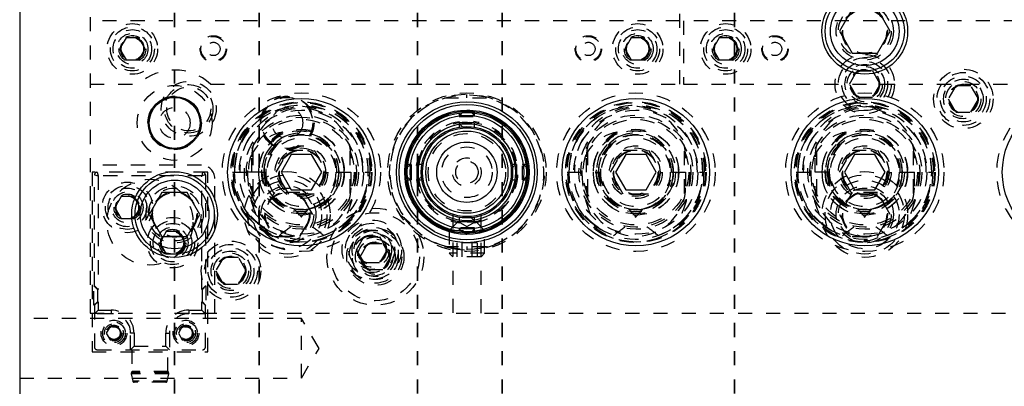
# Model space of a CAD drawing. Header units: inches. Extents: x 1880 to 2363, y -453 to -54.
# Tile 501 of 656: x 1897.68 to 1904.67, y -124.73 to -122.13. Entities that reach past the tile are written whole.
import ezdxf

# ---------------------------------------------------------------- set-up
doc = ezdxf.new("R2010")
doc.units = ezdxf.units.IN
doc.header["$LTSCALE"] = 0.5
doc.header["$MEASUREMENT"] = 0
doc.linetypes.add('HIDDEN', pattern=[0.225, 0.15, -0.075])
doc.linetypes.add('PHANTOM', pattern=[0.25, 0.125, -0.025, 0.025, -0.025, 0.025, -0.025])
doc.layers.add('SID-M-H', color=4, linetype='HIDDEN')
doc.layers.add('SID-M-S', color=105, linetype='Continuous')

msp = doc.modelspace()

# ---------------------------------------------------------------- linework, layer by layer
at = {"color": 7, "linetype": 'PHANTOM', "lineweight": 35}
for p, q in [((1898.77767, -112.27932), (1898.77767, -129.63932)), ((1899.37767, -112.27932), (1899.37767, -129.63932)), ((1900.50267, -112.27932), (1900.50267, -129.63932)), ((1901.10267, -112.27932), (1901.10267, -129.63932)), ((1902.75267, -112.27932), (1902.75267, -129.63932))]:
    msp.add_line(p, q, dxfattribs=at)
at = {"layer": 'SID-M-H'}
for p, q in [((1898.17767, -117.70932), (1898.17767, -124.20932)), ((1902.36517, -122.58432), (1902.36517, -119.33432)), ((1902.39017, -119.33432), (1902.39017, -122.58432)), ((1902.36517, -122.13442), (1898.17767, -122.13442)), ((1905.96517, -122.13442), (1902.39017, -122.13442)), ((1898.43256, -122.25619), (1898.38746, -122.33432)), ((1898.52277, -122.25619), (1898.43256, -122.25619)), ((1898.56788, -122.33432), (1898.52277, -122.25619)), ((1902.02006, -122.25619), (1901.97496, -122.33432)), ((1902.11027, -122.25619), (1902.02006, -122.25619)), ((1902.15538, -122.33432), (1902.11027, -122.25619)), ((1902.64506, -122.25619), (1902.59996, -122.33432)), ((1902.73527, -122.25619), (1902.64506, -122.25619)), ((1902.78038, -122.33432), (1902.73527, -122.25619)), ((1898.38746, -122.33432), (1898.43256, -122.41244)), ((1898.52277, -122.41244), (1898.56788, -122.33432)), ((1901.97496, -122.33432), (1902.02006, -122.41244)), ((1902.11027, -122.41244), (1902.15538, -122.33432)), ((1902.59996, -122.33432), (1902.64506, -122.41244)), ((1902.73527, -122.41244), (1902.78038, -122.33432)), ((1898.43256, -122.41244), (1898.52277, -122.41244)), ((1902.02006, -122.41244), (1902.11027, -122.41244)), ((1902.64506, -122.41244), (1902.73527, -122.41244)), ((1903.56941, -122.58432), (1903.62354, -122.49057)), ((1903.62354, -122.49057), (1903.73179, -122.49057)), ((1903.73179, -122.49057), (1903.78592, -122.58432)), ((1898.17767, -122.58432), (1898.52272, -122.58432)), ((1899.03262, -122.58432), (1902.36517, -122.58432)), ((1902.39017, -122.58432), (1905.96517, -122.58432)), ((1903.62354, -122.67807), (1903.56941, -122.58432)), ((1903.78592, -122.58432), (1903.73179, -122.67807)), ((1904.32354, -122.59557), (1904.26941, -122.68932)), ((1904.43179, -122.59557), (1904.32354, -122.59557)), ((1904.48592, -122.68932), (1904.43179, -122.59557)), ((1900.69304, -122.68176), (1901.0123, -122.68176)), ((1900.85267, -122.68176), (1900.85267, -122.65813)), ((1903.73179, -122.67807), (1903.62354, -122.67807)), ((1904.26941, -122.68932), (1904.32354, -122.78307)), ((1904.43179, -122.78307), (1904.48592, -122.68932)), ((1900.8063, -122.79873), (1900.79754, -122.81412)), ((1900.79755, -122.78969), (1900.79755, -122.8141)), ((1900.79755, -122.8141), (1900.90778, -122.8141)), ((1900.81797, -122.78751), (1900.8063, -122.79873)), ((1900.899, -122.79869), (1900.88736, -122.78751)), ((1900.90777, -122.81407), (1900.899, -122.79869)), ((1900.90778, -122.8141), (1900.90778, -122.78969)), ((1904.32354, -122.78307), (1904.43179, -122.78307)), ((1900.79755, -122.8565), (1900.79755, -122.88948)), ((1900.90778, -122.88948), (1900.90778, -122.8565)), ((1899.33392, -123.05945), (1899.33392, -123.35919)), ((1899.49753, -123.20932), (1899.5876, -123.05332)), ((1899.5876, -123.05332), (1899.76773, -123.05332)), ((1899.76773, -123.05332), (1899.8578, -123.20932)), ((1900.02142, -123.05945), (1900.02142, -123.35919)), ((1901.70892, -123.05945), (1901.70892, -123.35919)), ((1901.87253, -123.20932), (1901.9626, -123.05332)), ((1901.9626, -123.05332), (1902.14273, -123.05332)), ((1902.14273, -123.05332), (1902.2328, -123.20932)), ((1902.39642, -123.05945), (1902.39642, -123.35919)), ((1903.33392, -123.05945), (1903.33392, -123.35919)), ((1903.49753, -123.20932), (1903.5876, -123.05332)), ((1903.5876, -123.05332), (1903.76773, -123.05332)), ((1903.76773, -123.05332), (1903.8578, -123.20932)), ((1904.02142, -123.05945), (1904.02142, -123.35919)), ((1898.96767, -123.15932), (1898.17767, -123.15932)), ((1899.32417, -123.10932), (1899.32417, -123.30932)), ((1900.03117, -123.30932), (1900.03117, -123.10932)), ((1900.44204, -123.16298), (1900.43086, -123.17462)), ((1900.45745, -123.1542), (1900.43304, -123.1542)), ((1900.45741, -123.15421), (1900.44204, -123.16298)), ((1900.53283, -123.1542), (1900.49985, -123.1542)), ((1901.20548, -123.1542), (1901.1725, -123.1542)), ((1901.26326, -123.16295), (1901.24787, -123.15419)), ((1901.27229, -123.1542), (1901.24788, -123.1542)), ((1901.27447, -123.17462), (1901.26326, -123.16295)), ((1901.69917, -123.10932), (1901.69917, -123.30932)), ((1902.40617, -123.30932), (1902.40617, -123.10932)), ((1903.32417, -123.10932), (1903.32417, -123.30932)), ((1904.03117, -123.30932), (1904.03117, -123.10932)), ((1898.19267, -123.20932), (1898.19267, -124.48432)), ((1899.01267, -123.20932), (1898.19267, -123.20932)), ((1898.20892, -123.229), (1898.23392, -123.23432)), ((1898.20892, -124.0161), (1898.20892, -123.229)), ((1898.2286, -123.20932), (1898.23392, -123.23432)), ((1898.23392, -123.23432), (1898.23392, -124.0411)), ((1898.97132, -123.23432), (1898.23392, -123.23432)), ((1898.97663, -123.20932), (1898.97132, -123.23432)), ((1898.99632, -123.229), (1898.97132, -123.23432)), ((1898.97132, -124.0414), (1898.97132, -123.23432)), ((1898.99632, -123.229), (1898.99632, -124.0164)), ((1899.01267, -124.48432), (1899.01267, -123.20932)), ((1899.18963, -123.20932), (1899.4257, -123.20932)), ((1899.20124, -123.31777), (1899.19506, -123.20932)), ((1899.20298, -123.22652), (1899.20267, -123.20932)), ((1899.20925, -123.28811), (1899.20298, -123.22652)), ((1899.39781, -123.20932), (1899.29387, -123.20932)), ((1899.42028, -123.20932), (1899.42751, -123.29676)), ((1899.5876, -123.36532), (1899.49753, -123.20932)), ((1899.8578, -123.20932), (1899.76773, -123.36532)), ((1899.92963, -123.20932), (1900.1657, -123.20932)), ((1900.16028, -123.20932), (1900.15409, -123.31777)), ((1900.43086, -123.24401), (1900.44208, -123.25569)), ((1901.26328, -123.25566), (1901.27447, -123.24401)), ((1901.56463, -123.20932), (1901.8007, -123.20932)), ((1901.57624, -123.31777), (1901.57006, -123.20932)), ((1901.57798, -123.22652), (1901.57767, -123.20932)), ((1901.58425, -123.28811), (1901.57798, -123.22652)), ((1901.79528, -123.20932), (1901.80251, -123.29676)), ((1901.9626, -123.36532), (1901.87253, -123.20932)), ((1902.2328, -123.20932), (1902.14273, -123.36532)), ((1902.30463, -123.20932), (1902.5407, -123.20932)), ((1902.53528, -123.20932), (1902.52909, -123.31777)), ((1903.18963, -123.20932), (1903.37391, -123.20932)), ((1903.20124, -123.31777), (1903.19506, -123.20932)), ((1903.20298, -123.22652), (1903.20267, -123.20932)), ((1903.20925, -123.28811), (1903.20298, -123.22652)), ((1903.4257, -123.20932), (1903.29387, -123.20932)), ((1903.42028, -123.20932), (1903.42751, -123.29676)), ((1903.5876, -123.36532), (1903.49753, -123.20932)), ((1903.8578, -123.20932), (1903.76773, -123.36532)), ((1903.92963, -123.20932), (1904.1657, -123.20932)), ((1904.16028, -123.20932), (1904.15409, -123.31777)), ((1899.06267, -124.20932), (1899.06267, -123.25432)), ((1900.43304, -123.26443), (1900.45745, -123.26443)), ((1900.44208, -123.25569), (1900.45746, -123.26444)), ((1900.49985, -123.26443), (1900.53283, -123.26443)), ((1901.1725, -123.26443), (1901.20548, -123.26443)), ((1901.24788, -123.26443), (1901.27229, -123.26443)), ((1901.2479, -123.26443), (1901.26328, -123.25566)), ((1898.39756, -123.38119), (1898.35246, -123.45932)), ((1898.48777, -123.38119), (1898.39756, -123.38119)), ((1898.53288, -123.45932), (1898.48777, -123.38119)), ((1899.4876, -123.35332), (1899.39753, -123.50932)), ((1899.66773, -123.35332), (1899.4876, -123.35332)), ((1899.76773, -123.36532), (1899.5876, -123.36532)), ((1899.7578, -123.50932), (1899.66773, -123.35332)), ((1902.14273, -123.36532), (1901.9626, -123.36532)), ((1903.5876, -123.35332), (1903.49753, -123.50932)), ((1903.76773, -123.35332), (1903.5876, -123.35332)), ((1903.76773, -123.36532), (1903.5876, -123.36532)), ((1903.8578, -123.50932), (1903.76773, -123.35332)), ((1898.35246, -123.45932), (1898.39756, -123.53744)), ((1898.48777, -123.53744), (1898.53288, -123.45932)), ((1899.39753, -123.50932), (1899.4876, -123.66532)), ((1899.66773, -123.66532), (1899.7578, -123.50932)), ((1900.75217, -123.50819), (1900.75217, -124.20932)), ((1900.95317, -124.20932), (1900.95317, -123.5081)), ((1903.49753, -123.50932), (1903.5876, -123.66532)), ((1903.76773, -123.66532), (1903.8578, -123.50932)), ((1898.39756, -123.53744), (1898.48777, -123.53744)), ((1899.41267, -123.60352), (1899.3826, -123.58155)), ((1900.79017, -123.55932), (1900.72767, -123.62182)), ((1900.79017, -123.55932), (1900.91517, -123.55932)), ((1900.79017, -123.55932), (1900.85267, -123.5954)), ((1900.79755, -123.52915), (1900.79755, -123.56213)), ((1900.85267, -123.5954), (1900.91517, -123.55932)), ((1900.90778, -123.56213), (1900.90778, -123.52915)), ((1900.97767, -123.62182), (1900.91517, -123.55932)), ((1901.78767, -123.60352), (1901.7576, -123.58155)), ((1903.41267, -123.60352), (1903.38168, -123.58082)), ((1898.71756, -123.63119), (1898.67246, -123.70932)), ((1898.80777, -123.63119), (1898.71756, -123.63119)), ((1898.85288, -123.70932), (1898.80777, -123.63119)), ((1899.4876, -123.66532), (1899.66773, -123.66532)), ((1900.06941, -123.75932), (1900.12354, -123.66557)), ((1900.12354, -123.66557), (1900.23179, -123.66557)), ((1900.23179, -123.66557), (1900.28592, -123.75932)), ((1900.72767, -123.62182), (1900.97767, -123.62182)), ((1900.72767, -123.62182), (1900.72767, -123.78482)), ((1900.90778, -123.60453), (1900.79755, -123.60453)), ((1900.79755, -123.60453), (1900.79755, -123.62894)), ((1900.90778, -123.62894), (1900.90778, -123.60453)), ((1900.97767, -123.78482), (1900.97767, -123.62182)), ((1903.5876, -123.66532), (1903.76773, -123.66532)), ((1898.67246, -123.70932), (1898.71756, -123.78744)), ((1898.80777, -123.78744), (1898.85288, -123.70932)), ((1900.09441, -123.80932), (1900.14854, -123.71557)), ((1900.14854, -123.71557), (1900.25679, -123.71557)), ((1900.25679, -123.71557), (1900.31092, -123.80932)), ((1900.92483, -123.71089), (1900.7805, -123.71089)), ((1900.7805, -123.71089), (1900.7805, -123.80932)), ((1900.81658, -123.71089), (1900.81658, -123.80932)), ((1900.88875, -123.71089), (1900.88875, -123.80932)), ((1900.92483, -123.71089), (1900.92483, -123.80932)), ((1898.71756, -123.78744), (1898.80777, -123.78744)), ((1900.12354, -123.85307), (1900.06941, -123.75932)), ((1900.28592, -123.75932), (1900.23179, -123.85307)), ((1900.69304, -123.73687), (1901.0123, -123.73687)), ((1900.69304, -123.73687), (1900.81325, -123.75466)), ((1900.69304, -123.73687), (1900.74242, -123.74936)), ((1900.78317, -123.75213), (1900.70721, -123.73687)), ((1900.97767, -123.78482), (1900.72767, -123.78482)), ((1900.72767, -123.78482), (1900.75217, -123.80932)), ((1900.74242, -123.74936), (1900.7784, -123.75547)), ((1900.7784, -123.75547), (1900.7784, -123.7515)), ((1900.7784, -123.75547), (1900.83498, -123.76021)), ((1900.85267, -123.73687), (1900.85267, -123.7605)), ((1900.95317, -123.80932), (1900.97767, -123.78482)), ((1900.97971, -123.7417), (1901.0123, -123.73687)), ((1899.12354, -123.81557), (1899.06941, -123.90932)), ((1899.23179, -123.81557), (1899.12354, -123.81557)), ((1899.28592, -123.90932), (1899.23179, -123.81557)), ((1900.14854, -123.90307), (1900.09441, -123.80932)), ((1900.23179, -123.85307), (1900.12354, -123.85307)), ((1900.31092, -123.80932), (1900.25679, -123.90307)), ((1900.95317, -123.80932), (1900.75217, -123.80932)), ((1899.06941, -123.90932), (1899.12354, -124.00307)), ((1899.23179, -124.00307), (1899.28592, -123.90932)), ((1900.25679, -123.90307), (1900.14854, -123.90307)), ((1899.12354, -124.00307), (1899.23179, -124.00307)), ((1898.20498, -124.15389), (1898.20498, -124.0161)), ((1898.20498, -124.0161), (1898.22998, -124.0411)), ((1898.20498, -124.0161), (1898.20892, -124.0161)), ((1898.20892, -124.0161), (1898.23392, -124.0411)), ((1898.22998, -124.0411), (1898.22998, -124.12889)), ((1898.23392, -124.0411), (1898.22998, -124.0411)), ((1898.99632, -124.0164), (1898.97132, -124.0414)), ((1898.97525, -124.0414), (1898.97132, -124.0414)), ((1898.97525, -124.0414), (1899.00025, -124.0164)), ((1898.97525, -124.1292), (1898.97525, -124.0414)), ((1898.99632, -124.0164), (1899.00025, -124.0164)), ((1899.00025, -124.0164), (1899.00025, -124.1542)), ((1898.20498, -124.15389), (1898.22998, -124.12889)), ((1898.20892, -124.15389), (1898.20498, -124.15389)), ((1898.20892, -124.15389), (1898.23392, -124.12889)), ((1898.20892, -124.15389), (1898.20892, -124.44947)), ((1898.22998, -124.12889), (1898.23392, -124.12889)), ((1898.23392, -124.12889), (1898.23392, -124.18825)), ((1898.97132, -124.18825), (1898.97132, -124.1292)), ((1898.97132, -124.1292), (1898.99632, -124.1542)), ((1898.97132, -124.1292), (1898.97525, -124.1292)), ((1898.97525, -124.1292), (1899.00025, -124.1542)), ((1899.00025, -124.1542), (1898.99632, -124.1542)), ((1898.99632, -124.44947), (1898.99632, -124.1542)), ((1898.17767, -124.20932), (1909.67767, -124.20932)), ((1898.20892, -124.21325), (1898.23392, -124.18825)), ((1898.32703, -124.21325), (1898.20892, -124.21325)), ((1898.23392, -124.18825), (1898.32703, -124.18825)), ((1898.32703, -124.18825), (1898.32703, -124.21325)), ((1898.87821, -124.18825), (1898.87821, -124.21325)), ((1898.87821, -124.18825), (1898.97132, -124.18825)), ((1898.99632, -124.21325), (1898.87821, -124.21325)), ((1898.97132, -124.18825), (1898.99632, -124.21325)), ((1899.67767, -124.24837), (1897.67767, -124.24837)), ((1899.67767, -124.67027), (1899.67767, -124.24837)), ((1899.80442, -124.45932), (1899.67767, -124.24837)), ((1898.31965, -124.30417), (1898.29258, -124.35105)), ((1898.29258, -124.35105), (1898.31965, -124.39792)), ((1898.37377, -124.30417), (1898.31965, -124.30417)), ((1898.40084, -124.35105), (1898.37377, -124.30417)), ((1898.37377, -124.39792), (1898.40084, -124.35105)), ((1898.46482, -124.46916), (1898.46482, -124.35105)), ((1898.48982, -124.35105), (1898.46482, -124.35105)), ((1898.48982, -124.35105), (1898.48982, -124.44416)), ((1898.71541, -124.35105), (1898.74041, -124.35105)), ((1898.71541, -124.44416), (1898.71541, -124.35105)), ((1898.74041, -124.35105), (1898.74041, -124.46916)), ((1898.83146, -124.30417), (1898.8044, -124.35105)), ((1898.8044, -124.35105), (1898.83146, -124.39792)), ((1898.88559, -124.30417), (1898.83146, -124.30417)), ((1898.91265, -124.35105), (1898.88559, -124.30417)), ((1898.88559, -124.39792), (1898.91265, -124.35105)), ((1898.31965, -124.39792), (1898.37377, -124.39792)), ((1898.83146, -124.39792), (1898.88559, -124.39792)), ((1898.19267, -124.48432), (1899.01267, -124.48432)), ((1898.2286, -124.46916), (1898.97663, -124.46916)), ((1898.48982, -124.44416), (1898.46482, -124.46916)), ((1898.47466, -124.46916), (1898.47466, -124.62314)), ((1898.48982, -124.44416), (1898.71541, -124.44416)), ((1898.71541, -124.44416), (1898.74041, -124.46916)), ((1898.73057, -124.62314), (1898.73057, -124.46916)), ((1899.67767, -124.67027), (1899.80442, -124.45932)), ((1898.73607, -124.6401), (1898.46916, -124.6401)), ((1898.46916, -124.6401), (1898.47997, -124.69146)), ((1898.47245, -124.62935), (1898.47104, -124.63109)), ((1898.7342, -124.63109), (1898.47283, -124.63109)), ((1898.73278, -124.62935), (1898.47423, -124.62935)), ((1898.73057, -124.62314), (1898.47641, -124.62314)), ((1898.72526, -124.69146), (1898.73607, -124.6401)), ((1898.7342, -124.63109), (1898.73278, -124.62935)), ((1897.67767, -124.67027), (1899.67767, -124.67027)), ((1898.72526, -124.69146), (1898.47997, -124.69146)), ((1898.71548, -124.6994), (1898.48976, -124.6994))]:
    msp.add_line(p, q, dxfattribs=at)
for centre, radius in [((1903.67767, -122.20932), 0.203), ((1903.67767, -122.20932), 0.1875), ((1903.67767, -122.20932), 0.16072), ((1903.67767, -122.20932), 0.16045), ((1903.67767, -122.20932), 0.15993), ((1903.67767, -122.20932), 0.15625), ((1898.47767, -122.33432), 0.1795), ((1898.47767, -122.33432), 0.156), ((1898.47767, -122.33432), 0.137), ((1902.06517, -122.33432), 0.1795), ((1902.06517, -122.33432), 0.156), ((1902.06517, -122.33432), 0.137), ((1902.69017, -122.33432), 0.1795), ((1902.69017, -122.33432), 0.156), ((1902.69017, -122.33432), 0.137), ((1898.47767, -122.33432), 0.1105), ((1898.47767, -122.33432), 0.095), ((1898.47767, -122.33432), 0.08397), ((1898.47767, -122.33432), 0.0837), ((1898.47767, -122.33432), 0.08318), ((1898.47767, -122.33432), 0.0795), ((1899.05267, -122.33432), 0.09375), ((1899.05267, -122.33432), 0.0885), ((1901.71517, -122.33432), 0.09375), ((1901.71517, -122.33432), 0.0885), ((1902.06517, -122.33432), 0.1105), ((1902.06517, -122.33432), 0.095), ((1902.06517, -122.33432), 0.08397), ((1902.06517, -122.33432), 0.0837), ((1902.06517, -122.33432), 0.08318), ((1902.06517, -122.33432), 0.0795), ((1902.69017, -122.33432), 0.1105), ((1902.69017, -122.33432), 0.095), ((1902.69017, -122.33432), 0.08397), ((1902.69017, -122.33432), 0.0837), ((1902.69017, -122.33432), 0.08318), ((1902.69017, -122.33432), 0.0795), ((1903.04017, -122.33432), 0.09375), ((1903.04017, -122.33432), 0.0885), ((1899.05267, -122.33432), 0.04775), ((1901.71517, -122.33432), 0.04775), ((1903.04017, -122.33432), 0.04775), ((1903.67767, -122.58432), 0.211), ((1903.67767, -122.58432), 0.1875), ((1903.67767, -122.58432), 0.1625), ((1903.67767, -122.58432), 0.1405), ((1903.67767, -122.58432), 0.125), ((1903.67767, -122.58432), 0.10497), ((1903.67767, -122.58432), 0.1047), ((1903.67767, -122.58432), 0.10418), ((1903.67767, -122.58432), 0.1005), ((1904.37767, -122.68932), 0.211), ((1904.37767, -122.68932), 0.1875), ((1904.37767, -122.68932), 0.1625), ((1898.77767, -122.85932), 0.26565), ((1898.87767, -122.75932), 0.195), ((1898.87767, -122.75932), 0.17188), ((1898.87767, -122.75932), 0.15625), ((1904.37767, -122.68932), 0.1405), ((1904.37767, -122.68932), 0.125), ((1904.37767, -122.68932), 0.10497), ((1904.37767, -122.68932), 0.1047), ((1904.37767, -122.68932), 0.10418), ((1904.37767, -122.68932), 0.1005), ((1898.77767, -122.85932), 0.19), ((1899.67767, -123.20932), 0.5625), ((1899.57767, -122.85932), 0.19), ((1899.57767, -122.85932), 0.1875), ((1899.57767, -122.85932), 0.1805), ((1900.85267, -123.20932), 0.5625), ((1902.05267, -123.20932), 0.5625), ((1903.67767, -123.20932), 0.5625), ((1905.17767, -123.20932), 0.5625), ((1898.77767, -122.85932), 0.1095), ((1899.67767, -123.20932), 0.5), ((1899.67767, -123.20932), 0.495), ((1899.57767, -122.85932), 0.1095), ((1900.85267, -123.20932), 0.47999), ((1900.85267, -123.20932), 0.47999), ((1902.05267, -123.20932), 0.5), ((1902.05267, -123.20932), 0.495), ((1903.67767, -123.20932), 0.5), ((1903.67767, -123.20932), 0.495), ((1899.67767, -123.20932), 0.44062), ((1899.67767, -123.20932), 0.405), ((1899.67767, -123.20932), 0.39062), ((1900.85267, -123.20932), 0.44122), ((1900.85267, -123.20932), 0.4311), ((1902.05267, -123.20932), 0.44062), ((1902.05267, -123.20932), 0.405), ((1902.05267, -123.20932), 0.39062), ((1903.67767, -123.20932), 0.44063), ((1903.67767, -123.20932), 0.405), ((1903.67767, -123.20932), 0.39062), ((1899.67767, -123.20932), 0.375), ((1902.05267, -123.20932), 0.375), ((1903.67767, -123.20932), 0.375), ((1899.67767, -123.20932), 0.3045), ((1899.67767, -123.20932), 0.28125), ((1899.67767, -123.20932), 0.265), ((1899.67767, -123.20932), 0.24375), ((1900.85267, -123.20932), 0.29172), ((1900.85267, -123.20932), 0.275), ((1902.05267, -123.20932), 0.3045), ((1902.05267, -123.20932), 0.28125), ((1902.05267, -123.20932), 0.265), ((1902.05267, -123.20932), 0.24375), ((1903.67767, -123.20932), 0.3045), ((1903.67767, -123.20932), 0.28125), ((1903.67767, -123.20932), 0.265), ((1903.67767, -123.20932), 0.24375), ((1899.67767, -123.20932), 0.1875), ((1900.85267, -123.20932), 0.21418), ((1900.85267, -123.20932), 0.1795), ((1902.05267, -123.20932), 0.1875), ((1903.67767, -123.20932), 0.1875), ((1899.67767, -123.20932), 0.172), ((1899.67767, -123.20932), 0.16072), ((1899.67767, -123.20932), 0.16045), ((1899.67767, -123.20932), 0.15993), ((1899.67767, -123.20932), 0.15625), ((1902.05267, -123.20932), 0.172), ((1902.05267, -123.20932), 0.16072), ((1902.05267, -123.20932), 0.16045), ((1902.05267, -123.20932), 0.15993), ((1902.05267, -123.20932), 0.15625), ((1903.67767, -123.20932), 0.172), ((1903.67767, -123.20932), 0.16072), ((1903.67767, -123.20932), 0.16045), ((1903.67767, -123.20932), 0.15993), ((1903.67767, -123.20932), 0.15625), ((1900.85267, -123.20932), 0.1015), ((1900.85267, -123.20932), 0.0795), ((1899.57767, -123.50932), 0.3045), ((1899.57767, -123.50932), 0.28125), ((1903.67767, -123.50932), 0.3045), ((1903.67767, -123.50932), 0.28125), ((1898.44267, -123.45932), 0.1795), ((1898.44267, -123.45932), 0.156), ((1898.60262, -123.56365), 0.30512), ((1898.77767, -123.50932), 0.203), ((1899.57767, -123.50932), 0.24375), ((1899.57767, -123.50932), 0.203), ((1903.67767, -123.50932), 0.24375), ((1903.67767, -123.50932), 0.203), ((1898.44267, -123.45932), 0.137), ((1898.44267, -123.45932), 0.1105), ((1898.44267, -123.45932), 0.095), ((1898.44267, -123.45932), 0.08397), ((1898.44267, -123.45932), 0.0837), ((1898.44267, -123.45932), 0.08318), ((1898.44267, -123.45932), 0.0795), ((1898.77767, -123.50932), 0.1875), ((1898.77767, -123.50932), 0.16072), ((1898.77767, -123.50932), 0.16045), ((1898.77767, -123.50932), 0.15993), ((1898.77767, -123.50932), 0.15625), ((1899.57767, -123.50932), 0.1875), ((1899.57767, -123.50932), 0.16072), ((1899.57767, -123.50932), 0.16045), ((1899.57767, -123.50932), 0.15993), ((1899.57767, -123.50932), 0.15625), ((1903.67767, -123.50932), 0.1875), ((1903.67767, -123.50932), 0.16072), ((1903.67767, -123.50932), 0.16045), ((1903.67767, -123.50932), 0.15993), ((1903.67767, -123.50932), 0.15625), ((1900.20267, -123.80932), 0.34375), ((1900.20267, -123.80932), 0.3125), ((1898.76267, -123.70932), 0.1795), ((1898.76267, -123.70932), 0.156), ((1898.76267, -123.70932), 0.137), ((1900.17767, -123.75932), 0.211), ((1900.17767, -123.75932), 0.1875), ((1898.76267, -123.70932), 0.1105), ((1898.76267, -123.70932), 0.095), ((1898.76267, -123.70932), 0.08397), ((1898.76267, -123.70932), 0.0837), ((1898.76267, -123.70932), 0.08318), ((1898.76267, -123.70932), 0.0795), ((1900.20267, -123.80932), 0.203), ((1900.17767, -123.75932), 0.1625), ((1900.20267, -123.80932), 0.1875), ((1900.17767, -123.75932), 0.1405), ((1900.20267, -123.80932), 0.1625), ((1900.17767, -123.75932), 0.125), ((1900.17767, -123.75932), 0.10497), ((1900.17767, -123.75932), 0.1047), ((1900.17767, -123.75932), 0.10418), ((1900.17767, -123.75932), 0.1005), ((1899.17767, -123.90932), 0.211), ((1899.17767, -123.90932), 0.1875), ((1900.20267, -123.80932), 0.1405), ((1900.20267, -123.80932), 0.125), ((1900.20267, -123.80932), 0.10497), ((1900.20267, -123.80932), 0.1047), ((1900.20267, -123.80932), 0.10418), ((1900.20267, -123.80932), 0.1005), ((1899.17767, -123.90932), 0.1625), ((1899.17767, -123.90932), 0.1405), ((1899.17767, -123.90932), 0.125), ((1899.17767, -123.90932), 0.10497), ((1899.17767, -123.90932), 0.1047), ((1899.17767, -123.90932), 0.10418), ((1899.17767, -123.90932), 0.1005), ((1898.34671, -124.35105), 0.0915), ((1898.34671, -124.35105), 0.0803), ((1898.34671, -124.35105), 0.06693), ((1898.34671, -124.35105), 0.056), ((1898.85852, -124.35105), 0.0915), ((1898.85852, -124.35105), 0.0803), ((1898.85852, -124.35105), 0.06693), ((1898.85852, -124.35105), 0.056), ((1898.34671, -124.35105), 0.04897), ((1898.34671, -124.35105), 0.0487), ((1898.34671, -124.35105), 0.04818), ((1898.34671, -124.35105), 0.0445), ((1898.85852, -124.35105), 0.04897), ((1898.85852, -124.35105), 0.0487), ((1898.85852, -124.35105), 0.04818), ((1898.85852, -124.35105), 0.0445)]:
    msp.add_circle(centre, radius, dxfattribs=at)
for centre, radius, start, end in [((1898.77767, -122.85932), 0.375, 47.166572, 132.833428), ((1900.85267, -123.20932), 0.55118, 284.633541, 253.165019), ((1900.85267, -123.20932), 0.54724, 270, 254.585631), ((1899.67115, -123.19772), 0.48166, 358.62082, 181.37918), ((1899.68418, -123.19772), 0.48166, 358.62082, 181.37918), ((1899.65829, -123.19835), 0.45575, 358.62082, 181.37918), ((1899.67767, -123.20932), 0.475, 236.089671, 180), ((1899.69704, -123.19835), 0.45575, 358.62082, 181.37918), ((1899.67767, -123.10932), 0.3535, 0, 180), ((1902.04615, -123.19772), 0.48166, 358.62082, 181.37918), ((1902.05918, -123.19772), 0.48166, 358.62082, 181.37918), ((1902.03329, -123.19835), 0.45575, 358.62082, 181.37918), ((1902.05267, -123.20932), 0.475, 236.089671, 180), ((1902.07204, -123.19835), 0.45575, 358.62082, 181.37918), ((1902.05267, -123.10932), 0.3535, 0, 180), ((1903.67115, -123.19772), 0.48166, 358.62082, 181.37918), ((1903.68418, -123.19772), 0.48166, 358.62082, 181.37918), ((1903.65829, -123.19835), 0.45575, 358.62082, 181.37918), ((1903.67767, -123.20932), 0.475, 236.089671, 180), ((1903.69704, -123.19835), 0.45575, 358.62082, 181.37918), ((1903.67767, -123.10932), 0.3535, 0, 180), ((1900.85267, -123.20932), 0.3625, 98.415042, 172.335265), ((1900.85267, -123.20932), 0.35433, 89.714103, 177.821168), ((1900.85267, -122.8353), 0.05906, 201.074154, 338.959217), ((1900.85267, -123.20932), 0.35433, 270.767896, 87.384995), ((1900.85267, -123.20932), 0.3625, 278.091118, 82.456552), ((1899.65829, -123.20258), 0.28446, 358.6441, 181.3559), ((1899.69348, -123.20718), 0.31958, 117.653768, 180.383392), ((1899.69704, -123.20258), 0.28446, 358.6441, 181.3559), ((1899.67115, -123.203), 0.25856, 358.600686, 181.399314), ((1899.68418, -123.203), 0.25856, 358.600686, 181.399314), ((1902.03329, -123.20258), 0.28446, 358.6441, 181.3559), ((1902.06848, -123.20718), 0.31958, 117.653768, 180.383392), ((1902.07204, -123.20258), 0.28446, 358.6441, 181.3559), ((1902.04615, -123.203), 0.25856, 358.600686, 181.399314), ((1902.05918, -123.203), 0.25856, 358.600686, 181.399314), ((1903.65829, -123.20258), 0.28446, 358.6441, 181.3559), ((1903.69348, -123.20718), 0.31958, 117.653768, 180.383392), ((1903.69704, -123.20258), 0.28446, 358.6441, 181.3559), ((1903.67115, -123.203), 0.25856, 358.600686, 181.399314), ((1903.68418, -123.203), 0.25856, 358.600686, 181.399314), ((1898.96767, -123.25432), 0.095, 0, 90), ((1900.47865, -123.20932), 0.05906, 291.061734, 68.973373), ((1901.22668, -123.20932), 0.05906, 111.076787, 248.977024), ((1898.2286, -123.229), 0.01969, 90, 180), ((1898.97663, -123.229), 0.01969, 0, 90), ((1899.67231, -123.22282), 0.48055, 191.395618, 1.610912), ((1899.65829, -123.21605), 0.28446, 178.6441, 1.3559), ((1899.69704, -123.21605), 0.28446, 178.6441, 1.3559), ((1899.6733, -123.21465), 0.26069, 178.827725, 282.520153), ((1899.6908, -123.21218), 0.26511, 179.380164, 255.746287), ((1899.68204, -123.21465), 0.26069, 257.479847, 1.172275), ((1899.66453, -123.21218), 0.26511, 284.253713, 0.619836), ((1899.68383, -123.21368), 0.46886, 288.877269, 0.53304), ((1900.85267, -123.20932), 0.35433, 180.254664, 268.272896), ((1902.04731, -123.22282), 0.48055, 191.395618, 1.610912), ((1902.03329, -123.21605), 0.28446, 178.6441, 1.3559), ((1902.07204, -123.21605), 0.28446, 178.6441, 1.3559), ((1902.0483, -123.21465), 0.26069, 178.827725, 282.520153), ((1902.0658, -123.21218), 0.26511, 179.380164, 255.746287), ((1902.05704, -123.21465), 0.26069, 257.479847, 1.172275), ((1902.03953, -123.21218), 0.26511, 284.253713, 0.619836), ((1902.05883, -123.21368), 0.46886, 288.877269, 0.53304), ((1903.67231, -123.22282), 0.48055, 191.395618, 1.610912), ((1903.65829, -123.21605), 0.28446, 178.6441, 1.3559), ((1903.69704, -123.21605), 0.28446, 178.6441, 1.3559), ((1903.6733, -123.21465), 0.26069, 178.827725, 282.520153), ((1903.6908, -123.21218), 0.26511, 179.380164, 255.746287), ((1903.68204, -123.21465), 0.26069, 257.479847, 1.172275), ((1903.66453, -123.21218), 0.26511, 284.253713, 0.619836), ((1903.68383, -123.21368), 0.46886, 288.877269, 0.53304), ((1899.67767, -123.30932), 0.3535, 180, 0), ((1900.85267, -123.20932), 0.3625, 188.249779, 262.20258), ((1902.05267, -123.30932), 0.3535, 180, 0), ((1903.67767, -123.30932), 0.3535, 180, 0), ((1899.68521, -123.22723), 0.47755, 206.399652, 349.070717), ((1902.06021, -123.22723), 0.47755, 206.399652, 349.070717), ((1903.68521, -123.22723), 0.47755, 206.399652, 349.070717), ((1900.85267, -123.58333), 0.05906, 21.073193, 158.978576), ((1899.66177, -123.22793), 0.45225, 228.927068, 251.705144), ((1902.03677, -123.22793), 0.45225, 228.927068, 251.705144), ((1903.66177, -123.22793), 0.45225, 228.927068, 251.705144), ((1900.85267, -123.58333), 0.05906, 201.074154, 234.018869), ((1900.85267, -123.58333), 0.05906, 305.981131, 338.959217), ((1898.32703, -124.35105), 0.1628, 0, 90), ((1898.32703, -124.35105), 0.1378, 0, 90), ((1898.87821, -124.35105), 0.1628, 90, 180), ((1898.87821, -124.35105), 0.1378, 90, 180), ((1898.2286, -124.44947), 0.01969, 180, 270), ((1898.97663, -124.44947), 0.01969, 270, 0), ((1898.47879, -124.63741), 0.01, 140.853025, 195.645072), ((1898.46482, -124.62314), 0.00984, 320.853025, 0), ((1898.74041, -124.62314), 0.00984, 180, 219.146975), ((1898.72644, -124.63741), 0.01, 344.354928, 39.146975), ((1898.48976, -124.6894), 0.01, 191.884474, 270), ((1898.71548, -124.6894), 0.01, 270, 348.115526)]:
    msp.add_arc(centre, radius, start, end, dxfattribs=at)
for centre, major_axis, ratio, start_param, end_param in [((1899.60593, -123.20932), (-0.31206, 0), 0.9318009, 4.9084034, 6.2831853), ((1899.78318, -123.20932), (0.38537, 0), 0.9410518, 2.2365539, 3.1415927), ((1901.98093, -123.20932), (-0.31206, 0), 0.9318009, 4.9084034, 6.2831853), ((1902.15818, -123.20932), (0.38537, 0), 0.9410518, 2.2365539, 3.1415927), ((1903.60593, -123.20932), (-0.31206, 0), 0.9318009, 4.9084034, 6.2831853), ((1903.78318, -123.20932), (0.38537, 0), 0.9410518, 2.2365539, 3.1415927), ((1899.67024, -123.20932), (-0.27243, 0), 0.966834, 0, 1.4059114), ((1899.68509, -123.20932), (0.27243, 0), 0.966834, 4.8772739, 6.2831853), ((1902.04524, -123.20932), (-0.27243, 0), 0.966834, 0, 1.4059114), ((1902.06009, -123.20932), (0.27243, 0), 0.966834, 4.8772739, 6.2831853), ((1903.67024, -123.20932), (-0.27243, 0), 0.966834, 0, 1.4059114), ((1903.68509, -123.20932), (0.27243, 0), 0.966834, 4.8772739, 6.2831853), ((1899.67034, -123.20932), (-0.48233, 0), 0.966834, 0.2347238, 1.0072023), ((1899.68499, -123.20932), (0.48233, 0), 0.966834, 5.275983, 6.0484615), ((1902.04534, -123.20932), (-0.48233, 0), 0.966834, 0.2347238, 1.0072023), ((1902.05999, -123.20932), (0.48233, 0), 0.966834, 5.275983, 6.0484615), ((1903.67034, -123.20932), (-0.48233, 0), 0.966834, 0.2347238, 1.0072023), ((1903.68499, -123.20932), (0.48233, 0), 0.966834, 5.275983, 6.0484615)]:
    msp.add_ellipse(centre, major_axis=major_axis, ratio=ratio, start_param=start_param, end_param=end_param, dxfattribs=at)
for points in [[(1900.79755, -122.8565), (1900.79838, -122.8565), (1900.80003, -122.8565), (1900.81278, -122.8565), (1900.831, -122.8565), (1900.85267, -122.8565), (1900.87433, -122.8565), (1900.89255, -122.8565), (1900.9053, -122.8565), (1900.90696, -122.8565), (1900.90778, -122.8565)], [(1900.45745, -123.1542), (1900.45745, -123.15503), (1900.45745, -123.15668), (1900.45745, -123.16943), (1900.45745, -123.18765), (1900.45745, -123.20209), (1900.45745, -123.20932)], [(1900.49985, -123.26443), (1900.49985, -123.26361), (1900.49985, -123.26195), (1900.49985, -123.2492), (1900.49985, -123.23098), (1900.49985, -123.20932), (1900.49985, -123.18765), (1900.49985, -123.16943), (1900.49985, -123.15668), (1900.49985, -123.15503), (1900.49985, -123.1542)], [(1901.24788, -123.26443), (1901.24788, -123.26361), (1901.24788, -123.26195), (1901.24788, -123.2492), (1901.24788, -123.23098), (1901.24788, -123.20932), (1901.24788, -123.18765), (1901.24788, -123.16943), (1901.24788, -123.15668), (1901.24788, -123.15503), (1901.24788, -123.1542)], [(1900.45745, -123.20932), (1900.45745, -123.21654), (1900.45745, -123.23098), (1900.45745, -123.2492), (1900.45745, -123.26195), (1900.45745, -123.26361), (1900.45745, -123.26443)], [(1900.90778, -123.56213), (1900.90696, -123.56213), (1900.9053, -123.56213), (1900.89255, -123.56213), (1900.87433, -123.56213), (1900.85267, -123.56213), (1900.831, -123.56213), (1900.81278, -123.56213), (1900.80003, -123.56213), (1900.79838, -123.56213), (1900.79755, -123.56213)], [(1900.70721, -123.73687), (1900.7557, -123.74672), (1900.85267, -123.7664), (1900.94964, -123.74672), (1900.99812, -123.73687)]]:
    msp.add_open_spline(points, degree=3, dxfattribs=at)
for points, knots in [([(1901.20548, -123.15423), (1901.20548, -123.15422), (1901.20548, -123.1528), (1901.20548, -123.15771), (1901.20548, -123.16916), (1901.20548, -123.18772), (1901.20548, -123.20212), (1901.20548, -123.20932)], [0, 0, 0, 0, 0.00190039, 0.25142529, 0.5009502, 0.7504751, 1, 1, 1, 1]), ([(1899.39067, -123.58781), (1899.37046, -123.5709), (1899.32945, -123.53657), (1899.27986, -123.47287), (1899.24087, -123.4014), (1899.20987, -123.31369), (1899.20531, -123.24769), (1899.20267, -123.20932)], [0, 0, 0, 0, 0.18252081, 0.37034789, 0.55217756, 0.73962361, 1, 1, 1, 1]), ([(1899.29387, -123.20932), (1899.29669, -123.25773), (1899.3019, -123.34723), (1899.33788, -123.47458), (1899.37295, -123.54981), (1899.39067, -123.58781)], [0, 0, 0, 0, 0.3683479, 0.68090604, 1, 1, 1, 1]), ([(1900.06146, -123.20932), (1900.05864, -123.25773), (1900.05343, -123.34723), (1900.01746, -123.47458), (1899.98238, -123.54981), (1899.96466, -123.58781)], [0, 0, 0, 0, 0.3683479, 0.680906, 1, 1, 1, 1]), ([(1901.20548, -123.20932), (1901.20548, -123.21654), (1901.20548, -123.23098), (1901.20548, -123.2492), (1901.20548, -123.26193), (1901.20548, -123.26358), (1901.20548, -123.2644)], [0, 0, 0, 0, 0.250432, 0.5008641, 0.7512961, 1, 1, 1, 1]), ([(1901.76567, -123.58781), (1901.74546, -123.5709), (1901.70445, -123.53657), (1901.65486, -123.47287), (1901.61587, -123.4014), (1901.58487, -123.31369), (1901.58031, -123.24769), (1901.57767, -123.20932)], [0, 0, 0, 0, 0.18252081, 0.37034789, 0.55217756, 0.73962361, 1, 1, 1, 1]), ([(1901.66887, -123.20932), (1901.67169, -123.25773), (1901.6769, -123.34723), (1901.71288, -123.47458), (1901.74795, -123.54981), (1901.76567, -123.58781)], [0, 0, 0, 0, 0.3683479, 0.68090604, 1, 1, 1, 1]), ([(1902.43646, -123.20932), (1902.43364, -123.25773), (1902.42843, -123.34723), (1902.39246, -123.47458), (1902.35738, -123.54981), (1902.33966, -123.58781)], [0, 0, 0, 0, 0.3683479, 0.680906, 1, 1, 1, 1]), ([(1903.39067, -123.58781), (1903.37046, -123.5709), (1903.32945, -123.53657), (1903.27986, -123.47287), (1903.24087, -123.4014), (1903.20987, -123.31369), (1903.20531, -123.24769), (1903.20267, -123.20932)], [0, 0, 0, 0, 0.18252081, 0.37034789, 0.55217756, 0.73962361, 1, 1, 1, 1]), ([(1903.29387, -123.20932), (1903.29669, -123.25773), (1903.3019, -123.34723), (1903.33788, -123.47458), (1903.37295, -123.54981), (1903.39067, -123.58781)], [0, 0, 0, 0, 0.3683479, 0.680906, 1, 1, 1, 1]), ([(1904.06146, -123.20932), (1904.05864, -123.25773), (1904.05343, -123.34723), (1904.01746, -123.47458), (1903.98238, -123.54981), (1903.96466, -123.58781)], [0, 0, 0, 0, 0.3683479, 0.680906, 1, 1, 1, 1]), ([(1899.51981, -123.65732), (1899.55454, -123.63195), (1899.63079, -123.57627), (1899.6949, -123.5069), (1899.72981, -123.46914)], [0, 0, 0, 0, 0.4555585, 1, 1, 1, 1]), ([(1899.83552, -123.65732), (1899.80079, -123.63195), (1899.72455, -123.57627), (1899.66043, -123.5069), (1899.62552, -123.46914)], [0, 0, 0, 0, 0.4555585, 1, 1, 1, 1]), ([(1901.89481, -123.65732), (1901.92954, -123.63195), (1902.00579, -123.57627), (1902.0699, -123.5069), (1902.10481, -123.46914)], [0, 0, 0, 0, 0.4555585, 1, 1, 1, 1]), ([(1902.21052, -123.65732), (1902.17579, -123.63195), (1902.09955, -123.57627), (1902.03543, -123.5069), (1902.00052, -123.46914)], [0, 0, 0, 0, 0.4555585, 1, 1, 1, 1]), ([(1903.51981, -123.65732), (1903.55454, -123.63195), (1903.63079, -123.57627), (1903.6949, -123.5069), (1903.72981, -123.46914)], [0, 0, 0, 0, 0.4555585, 1, 1, 1, 1]), ([(1903.83552, -123.65732), (1903.80079, -123.63195), (1903.72455, -123.57627), (1903.66043, -123.5069), (1903.62552, -123.46914)], [0, 0, 0, 0, 0.4555585, 1, 1, 1, 1])]:
    msp.add_open_spline(points, degree=3, knots=knots, dxfattribs=at)
at = {"layer": 'SID-M-S'}
for p, q in [((1897.67767, -113.95932), (1897.67767, -127.95932)), ((1903.5876, -122.05332), (1903.49753, -122.20932)), ((1903.8578, -122.20932), (1903.76773, -122.05332)), ((1903.49753, -122.20932), (1903.5876, -122.36532)), ((1903.76773, -122.36532), (1903.8578, -122.20932)), ((1903.5876, -122.36532), (1903.76773, -122.36532)), ((1899.6055, -123.08432), (1899.53333, -123.20932)), ((1899.74983, -123.08432), (1899.6055, -123.08432)), ((1899.822, -123.20932), (1899.74983, -123.08432)), ((1901.9805, -123.08432), (1901.90833, -123.20932)), ((1902.12483, -123.08432), (1901.9805, -123.08432)), ((1902.197, -123.20932), (1902.12483, -123.08432)), ((1903.6055, -123.08432), (1903.53333, -123.20932)), ((1903.74983, -123.08432), (1903.6055, -123.08432)), ((1903.822, -123.20932), (1903.74983, -123.08432)), ((1899.53333, -123.20932), (1899.6055, -123.33432)), ((1899.74983, -123.33432), (1899.822, -123.20932)), ((1901.90833, -123.20932), (1901.9805, -123.33432)), ((1902.12483, -123.33432), (1902.197, -123.20932)), ((1903.53333, -123.20932), (1903.6055, -123.33432)), ((1903.74983, -123.33432), (1903.822, -123.20932)), ((1898.6876, -123.35332), (1898.59753, -123.50932)), ((1898.86773, -123.35332), (1898.6876, -123.35332)), ((1898.9578, -123.50932), (1898.86773, -123.35332)), ((1899.6055, -123.33432), (1899.74983, -123.33432)), ((1901.9805, -123.33432), (1902.12483, -123.33432)), ((1903.6055, -123.33432), (1903.74983, -123.33432)), ((1898.59753, -123.50932), (1898.6876, -123.66532)), ((1898.86773, -123.66532), (1898.9578, -123.50932)), ((1898.6876, -123.66532), (1898.86773, -123.66532))]:
    msp.add_line(p, q, dxfattribs=at)
for centre, radius in [((1903.67767, -122.20932), 0.3045), ((1903.67767, -122.20932), 0.28125), ((1903.67767, -122.20932), 0.24375), ((1898.77767, -122.85932), 0.1875), ((1898.77767, -122.85932), 0.1805), ((1899.67767, -123.20932), 0.52345), ((1902.05267, -123.20932), 0.52345), ((1903.67767, -123.20932), 0.52345), ((1905.17767, -123.20932), 0.52345), ((1900.85267, -123.20932), 0.5), ((1900.85267, -123.20932), 0.47999), ((1900.85267, -123.20932), 0.44122), ((1900.85267, -123.20932), 0.43307), ((1900.85267, -123.20932), 0.42323), ((1900.85267, -123.20932), 0.40354), ((1900.85267, -123.20932), 0.34449), ((1900.85267, -123.20932), 0.3248), ((1900.85267, -123.20932), 0.31496), ((1900.85267, -123.20932), 0.29172), ((1900.85267, -123.20932), 0.21418), ((1898.77767, -123.50932), 0.3045), ((1898.77767, -123.50932), 0.28125), ((1898.77767, -123.50932), 0.24375)]:
    msp.add_circle(centre, radius, dxfattribs=at)
for centre, start, end in [((1900.85267, -122.8353), 54.018869, 125.981131), ((1900.47865, -123.20932), 144.018875, 215.981125), ((1901.22668, -123.20932), 324.018869, 35.981131), ((1900.85267, -123.58333), 234.018869, 305.981131)]:
    msp.add_arc(centre, 0.05906, start, end, dxfattribs=at)

doc.saveas('drawing.dxf')
